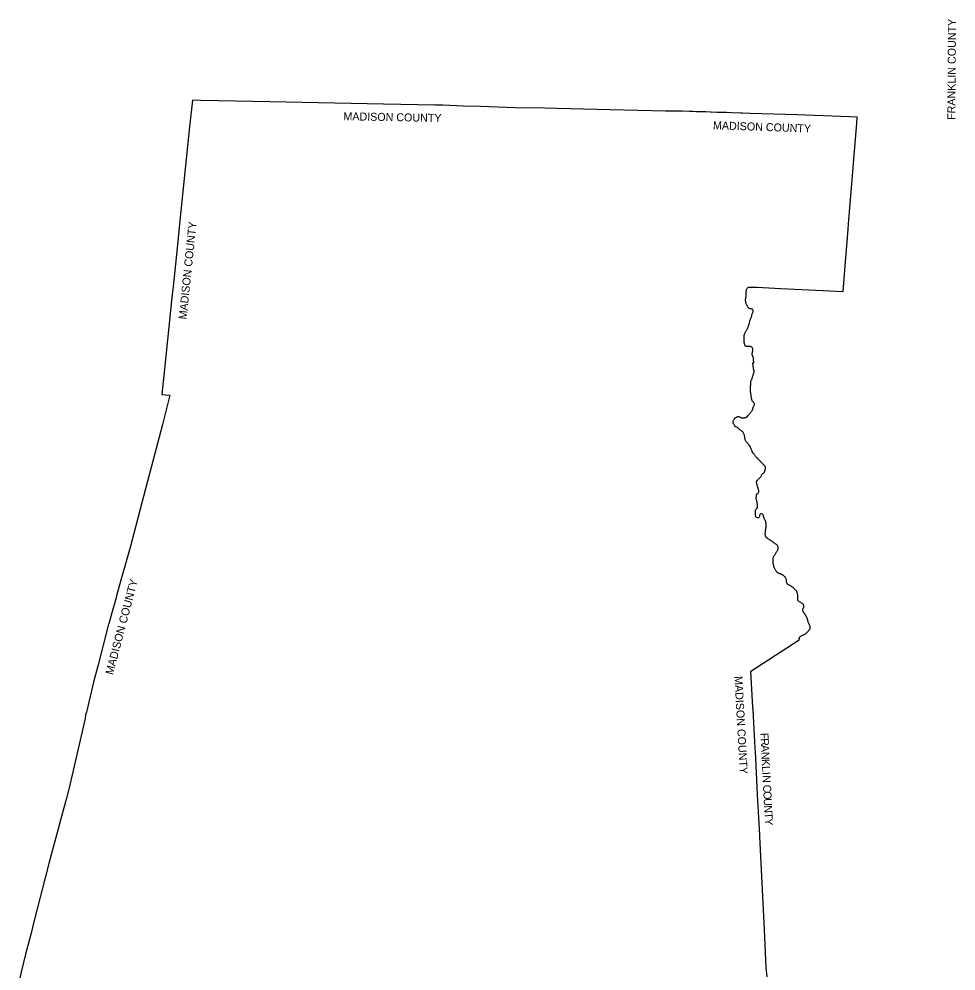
# Model space of a CAD drawing. Extents: x 1643459 to 2064572, y 425441 to 780708.
# Drawn here: x 1666084 to 1783203, y 661772 to 780708 of the extents above; entities that cross this region are included whole.
import ezdxf

# ---------------------------------------------------------------- set-up
doc = ezdxf.new("R2010")
doc.units = 0
doc.layers.add('GM_X_Minor_River', color=7, linetype='Continuous')
doc.layers.add('GM_X_Township_Subdivision', color=7, linetype='Continuous')

msp = doc.modelspace()

# ---------------------------------------------------------------- linework, layer by layer
at = {"layer": 'GM_X_Minor_River'}
msp.add_lwpolyline([(1759596, 661027), (1759497, 662188), (1759258, 666902), (1758681, 678614), (1758672, 678766), (1758400, 683790), (1758170, 688397), (1758072, 690399), (1757841, 694414), (1757825, 694698), (1757564, 699226), (1758151, 699596), (1759102, 700215), (1763614, 703154), (1763629, 703222), (1763617, 703283), (1763616, 703335), (1763624, 703387), (1763640, 703451), (1763691, 703517), (1763762, 703565), (1763830, 703611), (1763897, 703653), (1763952, 703683), (1764018, 703717), (1764071, 703745), (1764125, 703762), (1764195, 703784), (1764246, 703802), (1764320, 703836), (1764391, 703878), (1764462, 703938), (1764529, 704006), (1764599, 704075), (1764662, 704149), (1764719, 704213), (1764784, 704273), (1764848, 704345), (1764905, 704417), (1764948, 704482), (1764966, 704532), (1764983, 704588), (1764989, 704656), (1764993, 704708), (1764986, 704761), (1764968, 704815), (1764934, 704883), (1764909, 704966), (1764875, 705036), (1764859, 705087), (1764825, 705153), (1764796, 705217), (1764768, 705274), (1764746, 705348), (1764732, 705409), (1764713, 705477), (1764691, 705531), (1764669, 705594), (1764641, 705656), (1764626, 705706), (1764606, 705775), (1764602, 705825), (1764585, 705891), (1764557, 705944), (1764521, 706012), (1764477, 706093), (1764449, 706147), (1764420, 706208), (1764368, 706280), (1764330, 706337), (1764290, 706387), (1764228, 706470), (1764190, 706522), (1764156, 706575), (1764125, 706625), (1764091, 706695), (1764065, 706766), (1764053, 706820), (1764046, 706870), (1764050, 706933), (1764077, 707009), (1764113, 707061), (1764160, 707141), (1764180, 707193), (1764189, 707243), (1764193, 707320), (1764186, 707380), (1764174, 707440), (1764160, 707491), (1764132, 707555), (1764072, 707622), (1764008, 707666), (1763904, 707739), (1763854, 707765), (1763790, 707800), (1763724, 707840), (1763656, 707887), (1763602, 707929), (1763552, 707972), (1763490, 708032), (1763444, 708099), (1763428, 708159), (1763421, 708221), (1763421, 708288), (1763423, 708354), (1763428, 708436), (1763430, 708509), (1763433, 708579), (1763429, 708647), (1763424, 708699), (1763418, 708774), (1763410, 708838), (1763387, 708943), (1763367, 709005), (1763347, 709059), (1763314, 709130), (1763290, 709180), (1763250, 709247), (1763198, 709305), (1763146, 709366), (1763078, 709432), (1763028, 709501), (1762974, 709561), (1762910, 709620), (1762844, 709666), (1762778, 709711), (1762706, 709763), (1762580, 709854), (1762528, 709883), (1762468, 709921), (1762400, 709958), (1762346, 709984), (1762277, 710011), (1762227, 710033), (1762157, 710083), (1762134, 710119), (1762101, 710170), (1762068, 710241), (1762046, 710309), (1762028, 710387), (1762023, 710440), (1762021, 710504), (1762017, 710584), (1762006, 710637), (1761984, 710709), (1761964, 710767), (1761938, 710818), (1761903, 710882), (1761865, 710948), (1761839, 710999), (1761787, 711065), (1761735, 711106), (1761683, 711150), (1761613, 711203), (1761543, 711241), (1761493, 711268), (1761443, 711292), (1761392, 711310), (1761340, 711335), (1761274, 711357), (1761224, 711377), (1761172, 711402), (1761118, 711422), (1761064, 711444), (1761013, 711467), (1760949, 711493), (1760879, 711548), (1760821, 711606), (1760775, 711673), (1760715, 711743), (1760666, 711814), (1760630, 711888), (1760600, 711941), (1760570, 711999), (1760522, 712078), (1760489, 712144), (1760463, 712241), (1760447, 712311), (1760438, 712381), (1760424, 712456), (1760402, 712524), (1760383, 712592), (1760371, 712655), (1760365, 712705), (1760362, 712813), (1760360, 712870), (1760359, 712924), (1760353, 712990), (1760349, 713052), (1760352, 713121), (1760352, 713187), (1760357, 713261), (1760361, 713333), (1760371, 713392), (1760394, 713464), (1760415, 713534), (1760449, 713602), (1760490, 713674), (1760524, 713728), (1760553, 713780), (1760587, 713836), (1760628, 713908), (1760689, 713986), (1760739, 714046), (1760774, 714126), (1760813, 714195), (1760851, 714265), (1760892, 714317), (1760930, 714393), (1760957, 714453), (1760980, 714523), (1760984, 714585), (1760982, 714647), (1760969, 714720), (1760943, 714788), (1760923, 714853), (1760902, 714911), (1760861, 714970), (1760820, 715018), (1760750, 715068), (1760691, 715099), (1760623, 715141), (1760573, 715171), (1760503, 715218), (1760453, 715254), (1760393, 715291), (1760341, 715327), (1760291, 715352), (1760217, 715414), (1760165, 715465), (1760097, 715527), (1760045, 715566), (1759979, 715614), (1759908, 715655), (1759836, 715697), (1759770, 715737), (1759686, 715784), (1759624, 715827), (1759574, 715859), (1759502, 715923), (1759450, 715990), (1759426, 716042), (1759412, 716103), (1759401, 716163), (1759387, 716235), (1759373, 716302), (1759366, 716358), (1759364, 716412), (1759366, 716468), (1759375, 716540), (1759385, 716599), (1759398, 716677), (1759404, 716741), (1759409, 716793), (1759413, 716829), (1759415, 716843), (1759421, 716902), (1759430, 716954), (1759438, 717020), (1759446, 717080), (1759453, 717140), (1759461, 717199), (1759470, 717269), (1759472, 717325), (1759476, 717377), (1759479, 717429), (1759481, 717482), (1759479, 717540), (1759474, 717604), (1759466, 717662), (1759447, 717795), (1759435, 717861), (1759421, 717921), (1759388, 717992), (1759358, 718046), (1759332, 718099), (1759308, 718149), (1759280, 718215), (1759257, 718280), (1759227, 718348), (1759203, 718406), (1759185, 718475), (1759176, 718525), (1759158, 718589), (1759144, 718640), (1759110, 718712), (1759082, 718762), (1759017, 718835), (1758954, 718879), (1758850, 718888), (1758798, 718872), (1758747, 718844), (1758684, 718774), (1758658, 718712), (1758647, 718638), (1758647, 718586), (1758647, 718534), (1758609, 718457), (1758556, 718416), (1758505, 718403), (1758446, 718392), (1758310, 718440), (1758246, 718485), (1758197, 718550), (1758166, 718615), (1758143, 718677), (1758136, 718734), (1758125, 718804), (1758126, 718858), (1758129, 718926), (1758134, 718995), (1758139, 719047), (1758144, 719113), (1758151, 719183), (1758158, 719233), (1758161, 719295), (1758152, 719364), (1758191, 719435), (1758262, 719497), (1758329, 719540), (1758402, 719659), (1758412, 719713), (1758413, 719767), (1758411, 719836), (1758405, 719890), (1758392, 719966), (1758382, 720032), (1758376, 720089), (1758369, 720189), (1758367, 720239), (1758362, 720294), (1758350, 720360), (1758338, 720410), (1758316, 720478), (1758278, 720632), (1758249, 720699), (1758230, 720764), (1758227, 720830), (1758228, 720896), (1758235, 720964), (1758242, 721030), (1758249, 721081), (1758254, 721145), (1758261, 721211), (1758280, 721277), (1758339, 721373), (1758416, 721408), (1758464, 721473), (1758513, 721533), (1758541, 721597), (1758551, 721667), (1758551, 721737), (1758541, 721808), (1758533, 721866), (1758523, 721922), (1758501, 721990), (1758497, 722012), (1758483, 722064), (1758471, 722123), (1758452, 722179), (1758441, 722219), (1758412, 722319), (1758388, 722379), (1758374, 722445), (1758352, 722512), (1758330, 722572), (1758309, 722714), (1758284, 722778), (1758277, 722849), (1758280, 722921), (1758297, 722975), (1758364, 723076), (1758425, 723140), (1758483, 723200), (1758538, 723246), (1758609, 723314), (1758669, 723376), (1758750, 723448), (1758793, 723508), (1758842, 723584), (1758878, 723652), (1758905, 723718), (1758954, 723794), (1759024, 723866), (1759075, 723906), (1759140, 723968), (1759188, 724020), (1759249, 724088), (1759277, 724140), (1759304, 724192), (1759330, 724258), (1759351, 724322), (1759373, 724400), (1759388, 724468), (1759400, 724539), (1759407, 724625), (1759401, 724677), (1759385, 724743), (1759350, 724812), (1759288, 724874), (1759246, 724929), (1759178, 724999), (1759114, 725070), (1759052, 725130), (1758986, 725209), (1758926, 725270), (1758856, 725342), (1758804, 725399), (1758746, 725453), (1758676, 725526), (1758608, 725600), (1758544, 725659), (1758480, 725725), (1758416, 725802), (1758327, 725881), (1758262, 725942), (1758205, 726013), (1758152, 726080), (1758115, 726141), (1758068, 726206), (1758015, 726273), (1757963, 726333), (1757884, 726434), (1757777, 726589), (1757719, 726711), (1757643, 726864), (1757621, 726934), (1757614, 726993), (1757601, 727043), (1757573, 727111), (1757532, 727178), (1757462, 727283), (1757389, 727408), (1757310, 727522), (1757280, 727574), (1757243, 727626), (1757194, 727695), (1757135, 727758), (1757080, 727813), (1757014, 727852), (1756959, 727917), (1756928, 727976), (1756901, 728049), (1756878, 728103), (1756853, 728180), (1756828, 728247), (1756811, 728307), (1756800, 728376), (1756797, 728448), (1756794, 728500), (1756789, 728562), (1756782, 728621), (1756769, 728687), (1756753, 728740), (1756730, 728792), (1756703, 728845), (1756664, 728912), (1756625, 728986), (1756590, 729049), (1756543, 729120), (1756501, 729171), (1756444, 729230), (1756378, 729267), (1756309, 729314), (1756259, 729336), (1756191, 729379), (1756132, 729429), (1756066, 729496), (1755999, 729569), (1755939, 729636), (1755888, 729685), (1755836, 729710), (1755778, 729724), (1755721, 729731), (1755667, 729739), (1755612, 729792), (1755578, 729843), (1755547, 729897), (1755499, 729976), (1755462, 730037), (1755424, 730087), (1755381, 730154), (1755353, 730223), (1755338, 730295), (1755337, 730349), (1755339, 730401), (1755350, 730471), (1755369, 730523), (1755396, 730591), (1755424, 730643), (1755473, 730717), (1755516, 730773), (1755571, 730836), (1755642, 730890), (1755695, 730932), (1755749, 730967), (1755824, 730998), (1755877, 731016), (1755931, 731033), (1755985, 731037), (1756035, 731036), (1756100, 731022), (1756172, 730997), (1756238, 730964), (1756327, 730913), (1756397, 730884), (1756473, 730863), (1756538, 730858), (1756594, 730864), (1756674, 730879), (1756741, 730892), (1756797, 730904), (1756852, 730915), (1756922, 730941), (1756977, 730960), (1757047, 730984), (1757110, 731027), (1757187, 731123), (1757244, 731194), (1757299, 731264), (1757350, 731314), (1757405, 731389), (1757462, 731459), (1757501, 731515), (1757550, 731578), (1757597, 731644), (1757630, 731696), (1757697, 731766), (1757754, 731851), (1757785, 731917), (1757810, 731985), (1757820, 732041), (1757839, 732111), (1757864, 732189), (1757899, 732277), (1757926, 732329), (1757975, 732405), (1757996, 732457), (1758009, 732515), (1758013, 732571), (1758010, 732644), (1757995, 732722), (1757953, 732791), (1757890, 732829), (1757808, 732864), (1757775, 732906), (1757762, 732921), (1757743, 732992), (1757719, 733060), (1757690, 733133), (1757677, 733185), (1757665, 733235), (1757648, 733306), (1757635, 733378), (1757621, 733443), (1757612, 733493), (1757604, 733543), (1757597, 733593), (1757592, 733662), (1757588, 733716), (1757583, 733796), (1757578, 733869), (1757567, 733935), (1757551, 733985), (1757536, 734056), (1757523, 734124), (1757513, 734204), (1757510, 734255), (1757507, 734329), (1757504, 734387), (1757500, 734451), (1757499, 734508), (1757501, 734562), (1757508, 734624), (1757513, 734676), (1757518, 734738), (1757526, 734805), (1757537, 734879), (1757546, 734935), (1757552, 734989), (1757559, 735065), (1757558, 735135), (1757559, 735202), (1757564, 735262), (1757564, 735312), (1757567, 735362), (1757569, 735416), (1757572, 735470), (1757593, 735549), (1757636, 735612), (1757675, 735678), (1757702, 735744), (1757729, 735812), (1757743, 735868), (1757760, 735918), (1757777, 735988), (1757798, 736072), (1757814, 736128), (1757840, 736216), (1757852, 736266), (1757883, 736350), (1757910, 736404), (1757941, 736468), (1757974, 736544), (1757982, 736594), (1757981, 736646), (1757976, 736697), (1757964, 736747), (1757949, 736797), (1757935, 736848), (1757920, 736910), (1757910, 736970), (1757903, 737023), (1757900, 737075), (1757892, 737127), (1757881, 737177), (1757859, 737240), (1757840, 737294), (1757832, 737349), (1757843, 737401), (1757852, 737467), (1757848, 737517), (1757823, 737586), (1757795, 737636), (1757776, 737713), (1757819, 737768), (1757869, 737762), (1757927, 737747), (1757924, 737801), (1757920, 737864), (1757917, 737928), (1757910, 738000), (1757911, 738105), (1757910, 738161), (1757907, 738243), (1757898, 738320), (1757876, 738392), (1757847, 738461), (1757825, 738511), (1757802, 738567), (1757769, 738638), (1757753, 738690), (1757738, 738749), (1757730, 738819), (1757733, 738883), (1757744, 738941), (1757754, 738999), (1757763, 739055), (1757780, 739149), (1757793, 739228), (1757796, 739275), (1757805, 739328), (1757807, 739385), (1757802, 739441), (1757792, 739507), (1757771, 739577), (1757718, 739662), (1757666, 739707), (1757596, 739752), (1757522, 739775), (1757454, 739786), (1757376, 739788), (1757326, 739785), (1757257, 739786), (1757183, 739788), (1757105, 739777), (1757028, 739775), (1756961, 739782), (1756892, 739804), (1756849, 739866), (1756835, 739937), (1756814, 740001), (1756799, 740059), (1756775, 740130), (1756752, 740194), (1756738, 740255), (1756729, 740311), (1756718, 740377), (1756709, 740446), (1756707, 740500), (1756708, 740578), (1756715, 740638), (1756721, 740697), (1756728, 740753), (1756735, 740815), (1756736, 740931), (1756735, 741002), (1756733, 741054), (1756734, 741104), (1756737, 741162), (1756743, 741220), (1756756, 741280), (1756781, 741342), (1756812, 741410), (1756841, 741482), (1756872, 741536), (1756908, 741608), (1756952, 741684), (1756988, 741756), (1757033, 741827), (1757068, 741887), (1757101, 741955), (1757130, 742019), (1757159, 742071), (1757188, 742145), (1757211, 742215), (1757233, 742267), (1757256, 742329), (1757287, 742419), (1757302, 742471), (1757319, 742537), (1757344, 742603), (1757374, 742669), (1757385, 742733), (1757392, 742793), (1757403, 742849), (1757415, 742918), (1757442, 742992), (1757455, 743046), (1757484, 743118), (1757521, 743193), (1757554, 743273), (1757573, 743333), (1757600, 743415), (1757625, 743485), (1757646, 743551), (1757667, 743628), (1757679, 743684), (1757698, 743754), (1757715, 743822), (1757734, 743880), (1757767, 743946), (1757808, 744022), (1757835, 744132), (1757871, 744270), (1757861, 744330), (1757822, 744393), (1757754, 744446), (1757694, 744466), (1757626, 744483), (1757587, 744493), (1757506, 744494), (1757437, 744503), (1757372, 744544), (1757304, 744605), (1757247, 744668), (1757199, 744735), (1757148, 744805), (1757095, 744914), (1757053, 744987), (1757018, 745058), (1756996, 745108), (1756981, 745169), (1756970, 745223), (1756954, 745283), (1756939, 745352), (1756924, 745406), (1756912, 745482), (1756909, 745539), (1756908, 745589), (1756906, 745655), (1756911, 745721), (1756916, 745772), (1756941, 745884), (1756952, 745940), (1756965, 746016), (1756971, 746088), (1756978, 746150), (1756981, 746205), (1756982, 746345), (1756981, 746423), (1756980, 746476), (1756981, 746540), (1756983, 746592), (1756988, 746642), (1756993, 746714), (1757001, 746777), (1757016, 746835), (1757031, 746905), (1757060, 746975), (1757113, 747048), (1757160, 747116), (1757225, 747180), (1757275, 747199), (1757344, 747205), (1757414, 747206), (1757460, 747207), (1757473, 747208), (1757535, 747211), (1757605, 747212), (1757659, 747213), (1757732, 747215), (1757788, 747214), (1757850, 747219), (1757904, 747215), (1757976, 747196), (1758041, 747195), (1758111, 747190), (1758167, 747194), (1758245, 747197), (1758300, 747197), (1761315, 747047), (1766565, 746786), (1769094, 746660), (1769438, 750907), (1769596, 752863), (1769725, 754457), (1769778, 755119), (1769899, 756607), (1769900, 756629), (1770794, 767696), (1770854, 768445), (1769914, 768473), (1763343, 768740), (1757498, 768922), (1756522, 768952), (1756324, 768958), (1755133, 768994), (1754532, 769012), (1754174, 769024), (1753825, 769034), (1753509, 769044), (1753314, 769050), (1752609, 769080), (1752470, 769078), (1751954, 769119), (1751445, 769108), (1750802, 769126), (1750771, 769127), (1750298, 769142), (1749911, 769154), (1748977, 769182), (1748633, 769193), (1746906, 769210), (1739974, 769370), (1733297, 769524), (1731814, 769558), (1728095, 769617), (1723752, 769769), (1721603, 769842), (1719047, 769928), (1719010, 769929), (1718897, 769931), (1718838, 769932), (1718098, 769944), (1711635, 770051), (1697436, 770362), (1690970, 770502), (1688794, 770548), (1687754, 770588), (1687408, 767238), (1686198, 755542), (1685837, 752070), (1685341, 747280), (1685199, 745913), (1684275, 736981), (1683945, 733787), (1684953, 733708), (1684001, 730032), (1682793, 725485), (1682151, 722960), (1679960, 714686), (1678799, 710581), (1678275, 708636), (1678251, 708551), (1678219, 708431), (1678208, 708390), (1677705, 706513), (1677306, 705159), (1677288, 705091), (1675992, 700009), (1675442, 698008), (1674497, 694126), (1674406, 693762), (1674339, 693310), (1672358, 684641), (1671974, 683181), (1671693, 682151), (1669822, 675181), (1669783, 675026), (1667943, 667921), (1667581, 666498), (1666885, 663874), (1666084, 660564)], dxfattribs=at)

# ---------------------------------------------------------------- texts
at = {"layer": 'GM_X_Township_Subdivision'}
for s, rotation, p in [('FRANKLIN COUNTY', 89.61138, (1783120, 768100)), ('MADISON COUNTY', 358.90997, (1706628, 768070)), ('MADISON COUNTY', 358.02965, (1752817, 766945)), ('MADISON COUNTY', 84.08606, (1687026, 743144)), ('MADISON COUNTY', 75.27606, (1677821, 698709)), ('MADISON COUNTY', 273.15228, (1755507, 698589)), ('F', 273.25737, (1758749, 691497)), ('R', 273.03186, (1758788, 690820)), ('A', 272.87911, (1758831, 690006)), ('N', 272.8353, (1758875, 689125)), ('K', 272.83393, (1758919, 688243)), ('L', 272.83398, (1758963, 687362)), ('I', 272.83395, (1759000, 686616)), ('N', 272.83402, (1759020, 686210)), ('C', 272.84773, (1759078, 685023)), ('O', 272.87346, (1759119, 684208)), ('U', 272.90008, (1759163, 683326)), ('N', 272.90955, (1759208, 682444)), ('T', 272.90982, (1759253, 681563)), ('Y', 272.90982, (1759291, 680817))]:
    msp.add_text(s, height=1000, rotation=rotation, dxfattribs=at).set_placement(p)

doc.saveas('drawing.dxf')
